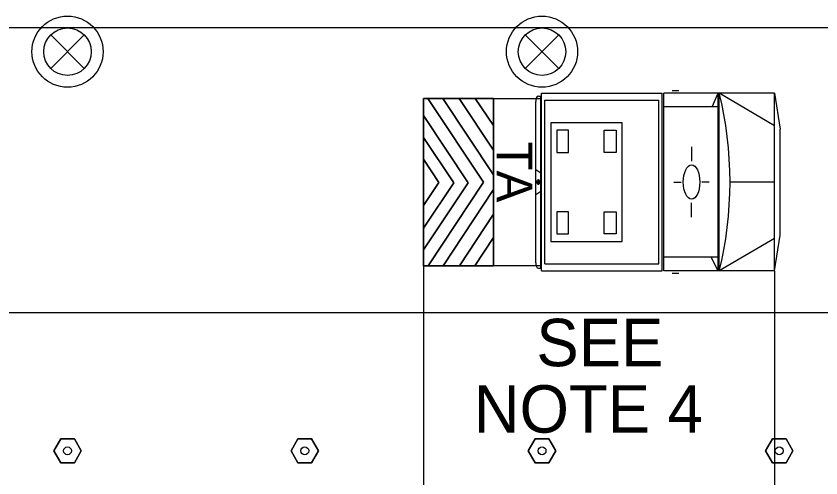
# Model space of a CAD drawing. Extents: x 99958 to 100176, y 99935 to 100011.
# Drawn here: x 100108.877 to 100110.234, y 99974.517 to 99975.296 of the extents above; entities that cross this region are included whole.
import ezdxf

# ---------------------------------------------------------------- set-up
doc = ezdxf.new("R2010")
doc.units = 0
for name, color, linetype in [('RD_MK_LineEdgeWhite', 7, 'Continuous'), ('RD_MK_LineLane', 7, 'Continuous'), ('TR_WZ_TrafficSafetyDrum', 7, 'Continuous'), ('TR_WZ_TransportableAttenuator', 7, 'Continuous'), ('TR_WZ_TubularMarker', 7, 'Continuous'), ('TR_WZ_WorkZoneDetails', 7, 'Continuous'), ('TR_WZ_WorkZoneTextCurrent', 7, 'Continuous')]:
    doc.layers.add(name, color=color, linetype=linetype)

msp = doc.modelspace()

# ---------------------------------------------------------------- linework, layer by layer
at = {"layer": 'RD_MK_LineEdgeWhite'}
msp.add_line((100101.7266, 99974.7957), (100114.8933, 99974.7957), dxfattribs=at)
at = {"layer": 'RD_MK_LineLane'}
msp.add_lwpolyline([(100114.8933, 99975.2757), (100101.7266, 99975.2757)], dxfattribs=at)
at = {"layer": 'TR_WZ_TrafficSafetyDrum'}
for p, q in [((100108.9353, 99975.264), (100108.9919, 99975.2074)), ((100108.9919, 99975.264), (100108.9353, 99975.2074)), ((100109.7353, 99975.264), (100109.7919, 99975.2074)), ((100109.7919, 99975.264), (100109.7353, 99975.2074))]:
    msp.add_line(p, q, dxfattribs=at)
for centre, radius in [((100108.9636, 99975.2357), 0.06), ((100108.9636, 99975.2357), 0.06), ((100109.7636, 99975.2357), 0.06), ((100109.7636, 99975.2357), 0.06), ((100108.9636, 99975.2357), 0.04), ((100109.7636, 99975.2357), 0.04)]:
    msp.add_circle(centre, radius, dxfattribs=at)
at = {"layer": 'TR_WZ_TransportableAttenuator'}
for p, q in [((100109.9943, 99975.1699), (100109.983, 99975.1699)), ((100109.5964, 99975.1565), (100109.5713, 99975.1565)), ((100109.5713, 99975.1565), (100109.6651, 99975.0155)), ((100109.6651, 99975.0155), (100109.5713, 99975.1565)), ((100109.5713, 99975.1565), (100109.5964, 99975.1565)), ((100109.6818, 99975.0281), (100109.5964, 99975.1565)), ((100109.5964, 99975.1565), (100109.6818, 99975.0281)), ((100109.651, 99975.1565), (100109.624, 99975.1565)), ((100109.624, 99975.1565), (100109.6818, 99975.0696)), ((100109.6818, 99975.0696), (100109.624, 99975.1565)), ((100109.624, 99975.1565), (100109.651, 99975.1565)), ((100109.6818, 99975.1111), (100109.651, 99975.1565)), ((100109.651, 99975.1565), (100109.6818, 99975.1111)), ((100109.7625, 99975.1562), (100109.6818, 99975.1562)), ((100109.6818, 99975.1562), (100109.6818, 99974.8746)), ((100109.7574, 99975.1608), (100109.7618, 99975.1608)), ((100109.7618, 99974.8707), (100109.7618, 99975.1608)), ((100109.7625, 99975.1658), (100109.966, 99975.1658)), ((100109.7625, 99974.8658), (100109.7625, 99975.1658)), ((100109.7625, 99974.8751), (100109.7625, 99975.1562)), ((100109.7682, 99974.8777), (100109.7682, 99975.1538)), ((100109.7682, 99975.1538), (100109.9603, 99975.1538)), ((100109.9603, 99974.8777), (100109.9603, 99975.1538)), ((100109.966, 99974.8658), (100109.966, 99975.1658)), ((100109.9688, 99974.8658), (100109.9688, 99975.1658)), ((100110.1557, 99975.1658), (100109.9688, 99975.1658)), ((100110.0507, 99975.1425), (100110.0605, 99975.1658)), ((100110.0605, 99974.8658), (100110.0605, 99975.1658)), ((100110.0622, 99974.8658), (100110.0622, 99975.1658)), ((100110.1557, 99975.1108), (100110.0622, 99975.1658)), ((100110.1557, 99974.8658), (100110.1557, 99975.1658)), ((100110.1557, 99975.1658), (100110.1649, 99975.1052)), ((100109.7529, 99974.8798), (100109.7529, 99975.1517)), ((100110.0605, 99975.1425), (100109.9688, 99975.1425)), ((100109.6389, 99975.0146), (100109.5636, 99975.1278)), ((100109.5636, 99975.1278), (100109.5636, 99975.091)), ((100109.5636, 99975.091), (100109.5636, 99975.1278)), ((100109.5636, 99975.1278), (100109.6389, 99975.0146)), ((100109.6818, 99975.0696), (100109.6818, 99975.1111)), ((100109.6818, 99975.1111), (100109.6818, 99975.0696)), ((100110.1649, 99974.9263), (100110.1649, 99975.1052)), ((100109.5636, 99975.091), (100109.6147, 99975.0142)), ((100109.6147, 99975.0142), (100109.5636, 99975.091)), ((100110.0157, 99975.0752), (100110.0157, 99975.051)), ((100109.5898, 99975.0153), (100109.5636, 99975.0545)), ((100109.5636, 99975.0545), (100109.5636, 99974.9765)), ((100109.5636, 99975.0545), (100109.5898, 99975.0153)), ((100109.5636, 99974.9765), (100109.5636, 99975.0545)), ((100109.7529, 99975.0369), (100109.7618, 99975.0312)), ((100109.6818, 99975.003), (100109.6818, 99975.0281)), ((100109.6818, 99975.0281), (100109.6818, 99975.003)), ((100109.7574, 99975.0115), (100109.7574, 99975.02)), ((100109.5636, 99974.9765), (100109.5898, 99975.0153)), ((100109.5898, 99975.0153), (100109.5636, 99974.9765)), ((100109.5636, 99974.9014), (100109.6389, 99975.0146)), ((100109.6389, 99975.0146), (100109.5636, 99974.9014)), ((100109.6147, 99975.0142), (100109.5636, 99974.9379)), ((100109.5636, 99974.9379), (100109.6147, 99975.0142)), ((100109.6651, 99975.0155), (100109.5714, 99974.8746)), ((100109.5714, 99974.8746), (100109.6651, 99975.0155)), ((100109.7553, 99975.0157), (100109.7594, 99975.0157)), ((100109.9858, 99975.0155), (100109.9983, 99975.0156)), ((100110.0017, 99975.0163), (100110.0017, 99975.0163)), ((100110.0455, 99975.0155), (100110.033, 99975.0156)), ((100110.1557, 99975.0157), (100110.0806, 99975.0157)), ((100109.597, 99974.8746), (100109.6818, 99975.003)), ((100109.6818, 99975.003), (100109.597, 99974.8746)), ((100109.7529, 99974.9946), (100109.7618, 99975.0002)), ((100110.0157, 99974.9563), (100110.0157, 99974.9805)), ((100109.6818, 99974.9615), (100109.6247, 99974.8746)), ((100109.6247, 99974.8746), (100109.6818, 99974.9615)), ((100109.6818, 99974.9223), (100109.6818, 99974.9615)), ((100109.6818, 99974.9615), (100109.6818, 99974.9223)), ((100109.5636, 99974.9379), (100109.5636, 99974.9014)), ((100109.5636, 99974.9014), (100109.5636, 99974.9379)), ((100109.6502, 99974.8746), (100109.6818, 99974.9223)), ((100109.6818, 99974.9223), (100109.6502, 99974.8746)), ((100110.1557, 99974.8658), (100110.1649, 99974.9263)), ((100110.1557, 99974.9207), (100110.0622, 99974.8658)), ((100110.0605, 99974.889), (100109.9688, 99974.889)), ((100110.0605, 99974.8658), (100110.0486, 99974.889)), ((100109.5714, 99974.8746), (100109.597, 99974.8746)), ((100109.597, 99974.8746), (100109.5714, 99974.8746)), ((100109.6247, 99974.8746), (100109.6502, 99974.8746)), ((100109.6502, 99974.8746), (100109.6247, 99974.8746)), ((100109.7625, 99974.8746), (100109.6818, 99974.8746)), ((100109.7574, 99974.8707), (100109.7618, 99974.8707)), ((100109.7682, 99974.8777), (100109.9603, 99974.8777)), ((100109.7625, 99974.8658), (100109.966, 99974.8658)), ((100110.1557, 99974.8658), (100109.9688, 99974.8658)), ((100109.9943, 99974.8615), (100109.983, 99974.8615))]:
    msp.add_line(p, q, dxfattribs=at)
for points in [[(100109.6818, 99975.1565), (100109.5636, 99975.1565), (100109.5636, 99974.8746), (100109.6818, 99974.8746)], [(100109.7783, 99974.9157), (100109.8985, 99974.9157), (100109.8985, 99975.1157), (100109.7783, 99975.1157)], [(100109.7883, 99975.0657), (100109.8083, 99975.0657), (100109.8083, 99975.1032), (100109.7883, 99975.1032)], [(100109.8885, 99975.0657), (100109.8685, 99975.0657), (100109.8685, 99975.1032), (100109.8885, 99975.1032)], [(100109.7883, 99974.9282), (100109.8083, 99974.9282), (100109.8083, 99974.9657), (100109.7883, 99974.9657)], [(100109.8885, 99974.9282), (100109.8685, 99974.9282), (100109.8685, 99974.9657), (100109.8885, 99974.9657)]]:
    msp.add_lwpolyline(points, close=True, dxfattribs=at)
msp.add_lwpolyline([(100109.6818, 99974.8746), (100109.5636, 99974.8746), (100109.5636, 99975.1565), (100109.6818, 99975.1562)], dxfattribs=at)
for centre, major_axis, start_param, end_param in [((100109.7574, 99975.1517), (0, 0.00916), 0, 1.570796), ((100109.9286, 99975.0158), (0, 0.3148), 4.215667, 5.208926), ((100109.7574, 99974.8798), (0, -0.00916), 4.712389, 6.283185)]:
    msp.add_ellipse(centre, major_axis=major_axis, ratio=0.482618, start_param=start_param, end_param=end_param, dxfattribs=at)
for centre, major_axis in [((100110.0157, 99975.0157), (0, -0.0289)), ((100109.7574, 99975.0157), (0, -0.00423))]:
    msp.add_ellipse(centre, major_axis=major_axis, ratio=0.482618, dxfattribs=at)
at = {"layer": 'TR_WZ_TubularMarker'}
for points in [[(100108.9405, 99974.5624), (100108.9521, 99974.5824), (100108.9752, 99974.5824), (100108.9867, 99974.5624), (100108.9752, 99974.5424), (100108.9521, 99974.5424)], [(100109.3405, 99974.5624), (100109.3521, 99974.5824), (100109.3752, 99974.5824), (100109.3867, 99974.5624), (100109.3752, 99974.5424), (100109.3521, 99974.5424)], [(100109.7405, 99974.5624), (100109.7521, 99974.5824), (100109.7752, 99974.5824), (100109.7867, 99974.5624), (100109.7752, 99974.5424), (100109.7521, 99974.5424)], [(100110.1405, 99974.5624), (100110.1521, 99974.5824), (100110.1752, 99974.5824), (100110.1867, 99974.5624), (100110.1752, 99974.5424), (100110.1521, 99974.5424)]]:
    msp.add_lwpolyline(points, close=True, dxfattribs=at)
for points in [[(100108.9521, 99974.5424), (100108.9752, 99974.5424), (100108.9867, 99974.5624), (100108.9752, 99974.5824), (100108.9521, 99974.5824), (100108.9405, 99974.5624), (100108.9521, 99974.5424)], [(100109.3521, 99974.5424), (100109.3752, 99974.5424), (100109.3867, 99974.5624), (100109.3752, 99974.5824), (100109.3521, 99974.5824), (100109.3405, 99974.5624), (100109.3521, 99974.5424)], [(100109.7521, 99974.5424), (100109.7752, 99974.5424), (100109.7867, 99974.5624), (100109.7752, 99974.5824), (100109.7521, 99974.5824), (100109.7405, 99974.5624), (100109.7521, 99974.5424)], [(100110.1521, 99974.5424), (100110.1752, 99974.5424), (100110.1867, 99974.5624), (100110.1752, 99974.5824), (100110.1521, 99974.5824), (100110.1405, 99974.5624), (100110.1521, 99974.5424)]]:
    msp.add_lwpolyline(points, dxfattribs=at)
for centre in [(100108.9636, 99974.5624), (100109.3636, 99974.5624), (100109.7636, 99974.5624), (100110.1636, 99974.5624)]:
    msp.add_circle(centre, 0.00667, dxfattribs=at)
at = {"layer": 'TR_WZ_WorkZoneDetails'}
for p, q in [((100109.5636, 99974.8746), (100109.5636, 99974.1557)), ((100110.1557, 99974.8658), (100110.1557, 99974.1557))]:
    msp.add_line(p, q, dxfattribs=at)

# ---------------------------------------------------------------- texts
at = {"layer": 'TR_WZ_TransportableAttenuator'}
msp.add_text('TA', height=0.06013, rotation=270, dxfattribs=at).set_placement((100109.6873, 99975.0843))
at = {"layer": 'TR_WZ_WorkZoneTextCurrent'}
for s, p in [('SEE', (100109.7541, 99974.7051)), ('NOTE 4', (100109.6485, 99974.5931))]:
    msp.add_text(s, height=0.08, dxfattribs=at).set_placement(p)

doc.saveas('drawing.dxf')
